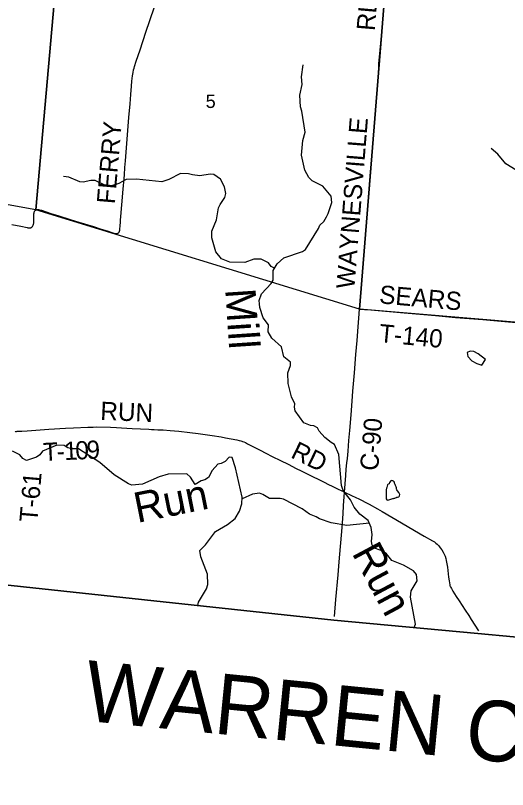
# Model space of a CAD drawing. Extents: x 1410790 to 1770854, y 448063 to 770588.
# Drawn here: x 1519055 to 1527172, y 574950 to 587717 of the extents above; entities that cross this region are included whole.
import ezdxf

# ---------------------------------------------------------------- set-up
doc = ezdxf.new("R2010")
doc.units = 0
for name, color, linetype in [('GM_X_Adjacent_County', 7, 'Continuous'), ('GM_X_Adjacent_County_Text', 7, 'Continuous'), ('GM_X_County', 7, 'Continuous'), ('GM_X_County_Road', 7, 'Continuous'), ('GM_X_County_Road_Text', 7, 'Continuous'), ('GM_X_Minor_Lake', 7, 'Continuous'), ('GM_X_Minor_River', 7, 'Continuous'), ('GM_X_Minor_River_Text', 7, 'Continuous'), ('GM_X_Section', 7, 'Continuous'), ('GM_X_Section_Text', 7, 'Continuous'), ('GM_X_Township', 7, 'Continuous'), ('GM_X_Township_Road', 7, 'Continuous'), ('GM_X_Township_Road_Text', 7, 'Continuous')]:
    doc.layers.add(name, color=color, linetype=linetype)

msp = doc.modelspace()

# ---------------------------------------------------------------- linework, layer by layer
at = {"layer": 'GM_X_Adjacent_County'}
msp.add_lwpolyline([(1491208, 581151), (1492956, 580980), (1498216, 580440), (1499383, 580320), (1499831, 580274), (1508028, 579406), (1509752, 579223), (1510502, 579144), (1513514, 578840), (1514569, 578744), (1516950, 578527), (1518829, 578332), (1524308, 577745), (1526680, 577524), (1529627, 577249), (1531677, 577058), (1536645, 576561), (1543157, 575958), (1545678, 575724), (1546403, 575642), (1549246, 575317)], dxfattribs=at)
at = {"layer": 'GM_X_County'}
msp.add_lwpolyline([(1514552, 590906), (1514077, 585460), (1513735, 581107), (1513727, 580974), (1513514, 578840), (1514569, 578744), (1516950, 578527), (1518829, 578332), (1524308, 577745), (1526680, 577524), (1529627, 577249)], dxfattribs=at)
at = {"layer": 'GM_X_County_Road'}
for points in [[(1524733, 582874), (1524757, 583164), (1524774, 583370), (1524800, 583701), (1524817, 583923), (1524839, 584198), (1524867, 584577), (1524878, 584721), (1524897, 584927), (1524920, 585205), (1524923, 585241), (1524933, 585355), (1524951, 585568), (1524957, 585633), (1524961, 585682), (1524969, 585793), (1524973, 585842), (1524980, 585937), (1524991, 586074), (1524998, 586163), (1525007, 586267), (1525017, 586414), (1525021, 586460), (1525036, 586642), (1525039, 586688), (1525043, 586756), (1525047, 586871), (1525051, 586927), (1525060, 587028), (1525108, 587551), (1525146, 588028)], [(1524484, 579856), (1524503, 580131), (1524513, 580233), (1524524, 580340), (1524531, 580409), (1524541, 580529), (1524549, 580618), (1524557, 580709), (1524571, 580869), (1524592, 581131), (1524610, 581353), (1524623, 581520), (1524647, 581824), (1524671, 582125), (1524690, 582357), (1524708, 582582), (1524720, 582726), (1524733, 582874)], [(1524316, 577805), (1524340, 578085), (1524377, 578492), (1524396, 578707), (1524442, 579273), (1524459, 579495), (1524469, 579636), (1524480, 579776), (1524484, 579856)]]:
    msp.add_lwpolyline(points, dxfattribs=at)
at = {"layer": 'GM_X_Minor_Lake'}
for points in [[(1526807, 582041), (1526689, 582136), (1526618, 582174), (1526556, 582181), (1526509, 582160), (1526518, 582094), (1526583, 582022), (1526668, 581974), (1526750, 581948)], [(1526750, 581948), (1526807, 582041)], [(1525225, 580012), (1525219, 579994), (1525203, 579984), (1525193, 579978), (1525187, 579952), (1525180, 579934), (1525176, 579922), (1525174, 579912), (1525172, 579900), (1525172, 579888), (1525172, 579870), (1525169, 579858), (1525169, 579840), (1525171, 579820), (1525171, 579802), (1525171, 579782), (1525170, 579770), (1525170, 579760), (1525170, 579742), (1525182, 579727), (1525192, 579723), (1525214, 579729), (1525230, 579733), (1525246, 579739), (1525264, 579744), (1525279, 579748), (1525293, 579750), (1525305, 579754), (1525315, 579758), (1525327, 579762), (1525339, 579766), (1525349, 579770), (1525359, 579771), (1525377, 579779), (1525387, 579785), (1525393, 579795), (1525394, 579815), (1525386, 579837), (1525378, 579849), (1525358, 579874), (1525348, 579894), (1525343, 579906), (1525341, 579916), (1525339, 579926), (1525335, 579942), (1525331, 579952), (1525327, 579965), (1525319, 579979), (1525313, 579991), (1525309, 580001), (1525306, 580011), (1525300, 580023), (1525288, 580037), (1525278, 580043), (1525266, 580046), (1525250, 580042), (1525225, 580012)]]:
    msp.add_lwpolyline(points, dxfattribs=at)
at = {"layer": 'GM_X_Minor_River'}
for points in [[(1525631, 577623), (1525654, 577675), (1525569, 578121), (1525583, 578229), (1525684, 578393), (1525668, 578498), (1525619, 578559), (1525455, 578653), (1525262, 578729), (1525174, 578838), (1525117, 578879), (1524993, 578924), (1524942, 578981), (1524926, 579040), (1524938, 579154), (1524922, 579272), (1524876, 579386), (1524738, 579491), (1524644, 579608), (1524584, 579727), (1524494, 579840), (1524455, 579901), (1524435, 579965), (1524391, 580478), (1524316, 580640), (1524264, 580671), (1524158, 580756), (1524067, 580858), (1524038, 580915), (1523979, 580948), (1523923, 580954), (1523812, 581000), (1523671, 581198), (1523658, 581254), (1523661, 581310), (1523608, 581426), (1523554, 581648), (1523547, 581823), (1523590, 581942), (1523593, 581998), (1523480, 582087), (1523445, 582252), (1523284, 582392), (1523224, 582498), (1523228, 582612), (1523142, 582730), (1523085, 582900), (1523080, 582962), (1523076, 583017), (1523114, 583128), (1523273, 583295), (1523306, 583349), (1523304, 583511), (1523372, 583622), (1523482, 583718), (1523791, 583826), (1523841, 583857), (1524056, 584201), (1524078, 584261), (1524141, 584320), (1524186, 584395), (1524214, 584453), (1524275, 584632), (1524265, 584736), (1524124, 584902), (1523950, 584992), (1523893, 585043), (1523827, 585167), (1523774, 585415), (1523796, 585653), (1523833, 585793), (1523778, 586137), (1523755, 586208), (1523747, 586403), (1523784, 586579), (1523775, 586707), (1523801, 586905)], [(1527374, 585107), (1527313, 585168), (1527147, 585272), (1527010, 585432), (1526904, 585524)], [(1523326, 583548), (1523273, 583576), (1523228, 583635), (1523109, 583696), (1522985, 583699), (1522839, 583642), (1522593, 583649), (1522452, 583702), (1522362, 583818), (1522292, 584051), (1522292, 584161), (1522370, 584346), (1522402, 584542), (1522433, 584597), (1522506, 584716), (1522525, 584782), (1522503, 584893), (1522435, 585015), (1522325, 585093), (1522267, 585099), (1522094, 585072), (1521976, 585087), (1521908, 585104), (1521778, 585111), (1521586, 585011), (1521469, 584971), (1521053, 585018), (1520882, 585012), (1520759, 584946), (1520638, 584907), (1520530, 584919), (1520367, 584993), (1520297, 584996), (1520174, 584965), (1520118, 584972), (1519933, 585052), (1519845, 585062)], [(1522063, 577987), (1522073, 578042), (1522207, 578259), (1522227, 578329), (1522220, 578500), (1522111, 578787), (1522095, 578890), (1522187, 578986), (1522352, 579208), (1522551, 579322), (1522677, 579419), (1522753, 579540), (1522788, 579662), (1522794, 579774), (1522687, 580258), (1522630, 580424), (1522578, 580431), (1522513, 580362), (1522450, 580325), (1522394, 580314), (1522299, 580212), (1522237, 580099), (1522178, 580056), (1522120, 580041), (1522019, 579983), (1521941, 580103), (1521884, 580155), (1521571, 580150), (1521428, 580108), (1521151, 579986), (1520976, 579970), (1520919, 579991), (1520683, 580139), (1520449, 580344), (1520096, 580567), (1519984, 580571), (1519918, 580584), (1519859, 580624), (1519739, 580630), (1519501, 580533), (1519459, 580472), (1519404, 580431), (1519235, 580378), (1519178, 580410), (1519127, 580471), (1519004, 580528)], [(1524894, 579341), (1524524, 579303), (1524264, 579351), (1524069, 579417), (1524018, 579449), (1523904, 579493), (1523782, 579582), (1523476, 579737), (1523421, 579750), (1523246, 579748), (1523133, 579815), (1523082, 579836), (1522965, 579822), (1522792, 579746)]]:
    msp.add_lwpolyline(points, dxfattribs=at)
at = {"layer": 'GM_X_Section'}
for points in [[(1514566, 590928), (1519861, 589855), (1519388, 584512), (1514098, 585468)], [(1525157, 588213), (1524728, 582874), (1519388, 584512), (1519861, 589855)], [(1525157, 588213), (1530541, 587762), (1530107, 582421), (1524728, 582874)]]:
    msp.add_lwpolyline(points, close=True, dxfattribs=at)
at = {"layer": 'GM_X_Township'}
msp.add_lwpolyline([(1529627, 577249), (1526680, 577524), (1524308, 577745), (1518829, 578332), (1516950, 578527), (1514569, 578744), (1513514, 578840), (1513727, 580974), (1513735, 581107), (1514077, 585460), (1514552, 590906)], dxfattribs=at)
at = {"layer": 'GM_X_Township_Road'}
for points in [[(1518993, 584269), (1519141, 584240), (1519247, 584218), (1519260, 584215), (1519274, 584214), (1519285, 584213), (1519295, 584213), (1519302, 584215), (1519308, 584217), (1519313, 584219), (1519318, 584221), (1519324, 584226), (1519329, 584230), (1519333, 584235), (1519338, 584241), (1519342, 584248), (1519346, 584256), (1519348, 584264), (1519350, 584272), (1519355, 584299), (1519356, 584336), (1519358, 584411), (1519360, 584447), (1519362, 584461), (1519365, 584475), (1519367, 584483), (1519370, 584490), (1519374, 584496), (1519378, 584501), (1519383, 584505), (1519388, 584508), (1519396, 584512), (1519404, 584514), (1519411, 584515), (1519419, 584515), (1519427, 584515), (1519437, 584514), (1519449, 584512), (1519483, 584503), (1519639, 584452), (1519768, 584411), (1519955, 584352), (1520102, 584306), (1520340, 584234), (1520469, 584195), (1520569, 584164), (1520643, 584138), (1520675, 584127), (1520689, 584122), (1520697, 584120), (1520704, 584120), (1520711, 584119), (1520717, 584119), (1520724, 584119), (1520731, 584120), (1520737, 584121), (1520742, 584124), (1520747, 584126), (1520752, 584130), (1520759, 584136), (1520763, 584142), (1520767, 584148), (1520770, 584154), (1520772, 584161), (1520775, 584175), (1520777, 584196), (1520781, 584243), (1520785, 584314), (1520787, 584341), (1520793, 584402), (1520808, 584592), (1520819, 584718), (1520826, 584793), (1520852, 585090), (1520860, 585211), (1520869, 585321), (1520882, 585462), (1520893, 585605), (1520927, 586036), (1520946, 586258), (1520960, 586415), (1520971, 586549), (1520976, 586631), (1520986, 586722), (1520990, 586749), (1520994, 586776), (1521004, 586820), (1521011, 586847), (1521020, 586874), (1521048, 586961), (1521110, 587151), (1521208, 587442), (1521341, 587841)], [(1524733, 582874), (1524811, 582868), (1524917, 582860), (1525470, 582811), (1525985, 582767), (1526313, 582738), (1526767, 582700), (1527129, 582669), (1527444, 582644), (1527679, 582625), (1528146, 582585), (1528402, 582565), (1528622, 582548), (1528756, 582538), (1529036, 582512), (1529221, 582495), (1529533, 582470), (1529696, 582455), (1530048, 582426), (1530061, 582424), (1530084, 582422), (1530096, 582421)], [(1519050, 580852), (1519056, 580854), (1519060, 580855), (1519066, 580857), (1519072, 580857), (1519083, 580858), (1519099, 580859), (1519162, 580862), (1519245, 580868), (1519606, 580893), (1519881, 580908), (1520011, 580915), (1520246, 580925), (1520337, 580929), (1520395, 580931), (1520623, 580924), (1520720, 580919), (1520804, 580914), (1520981, 580905), (1521254, 580891), (1521297, 580890), (1521344, 580888), (1521402, 580885), (1521494, 580880), (1521608, 580871), (1521752, 580860), (1521932, 580841), (1522071, 580822), (1522143, 580813), (1522299, 580790), (1522447, 580765), (1522518, 580751), (1522705, 580716), (1522743, 580707), (1522773, 580699), (1522787, 580695), (1522801, 580690), (1522824, 580682), (1522847, 580672), (1522880, 580654), (1523089, 580546), (1523185, 580497), (1523291, 580444), (1523425, 580377), (1523552, 580314), (1523688, 580247), (1523766, 580207), (1523934, 580124), (1524080, 580052), (1524138, 580023), (1524228, 579978), (1524266, 579960), (1524377, 579906), (1524428, 579884), (1524469, 579864), (1524484, 579856)], [(1524484, 579856), (1524597, 579799), (1524668, 579765), (1524717, 579742), (1524774, 579717), (1524824, 579692), (1524888, 579658), (1525030, 579577), (1525104, 579535), (1525264, 579441), (1525796, 579129), (1525932, 579054), (1525966, 579034), (1525992, 579014), (1526014, 578995), (1526040, 578968), (1526063, 578937), (1526088, 578904), (1526111, 578866), (1526126, 578834), (1526141, 578800), (1526154, 578758), (1526161, 578729), (1526180, 578620), (1526201, 578452), (1526207, 578392), (1526213, 578357), (1526220, 578326), (1526223, 578311), (1526229, 578298), (1526236, 578281), (1526246, 578264), (1526269, 578224), (1526326, 578136), (1526372, 578064), (1526474, 577907), (1526532, 577820), (1526574, 577757), (1526633, 577663), (1526693, 577569)]]:
    msp.add_lwpolyline(points, dxfattribs=at)

# ---------------------------------------------------------------- texts
at = {"layer": 'GM_X_Adjacent_County_Text'}
msp.add_text('WARREN COUNTY', height=1000, rotation=354.3571, dxfattribs=at).set_placement((1520162, 576088))
at = {"layer": 'GM_X_County_Road_Text'}
for s, rotation, p in [('RD', 85.1147, (1524980, 587456)), ('WAYNESVILLE', 85.4334, (1524645, 583200)), ('C-90', 85.2083, (1525036, 580199))]:
    msp.add_text(s, height=300, rotation=rotation, dxfattribs=at).set_placement(p)
at = {"layer": 'GM_X_Minor_River_Text'}
for s, height, rotation, p in [('Mill', 500, 273.8145, (1522514, 583200)), ('Run', 500, 11.3096, (1521064, 579346)), ('Run', 500.1, 298.0853, (1524597, 578851))]:
    msp.add_text(s, height=height, rotation=rotation, dxfattribs=at).set_placement(p)
at = {"layer": 'GM_X_Section_Text'}
msp.add_text('5', height=221, rotation=0, dxfattribs=at).set_placement((1522193, 586191))
at = {"layer": 'GM_X_Township_Road_Text'}
for s, rotation, p in [('FERRY', 85.1662, (1520694, 584600)), ('SEARS', 354.9428, (1525047, 582970)), ('T-140', 354.6531, (1525045, 582330)), ('RUN', 357.5375, (1520450, 581048)), ('T', 2.7932, (1519517, 580366)), ('1', 2.78, (1519864, 580383)), ('0', 2.7357, (1520049, 580391)), ('9', 2.5534, (1520233, 580400)), ('RD', 334.0937, (1523580, 580432)), ('-', 2.7878, (1519741, 580377)), ('T-61', 85.1209, (1519417, 579350))]:
    msp.add_text(s, height=300, rotation=rotation, dxfattribs=at).set_placement(p)

doc.saveas('drawing.dxf')
